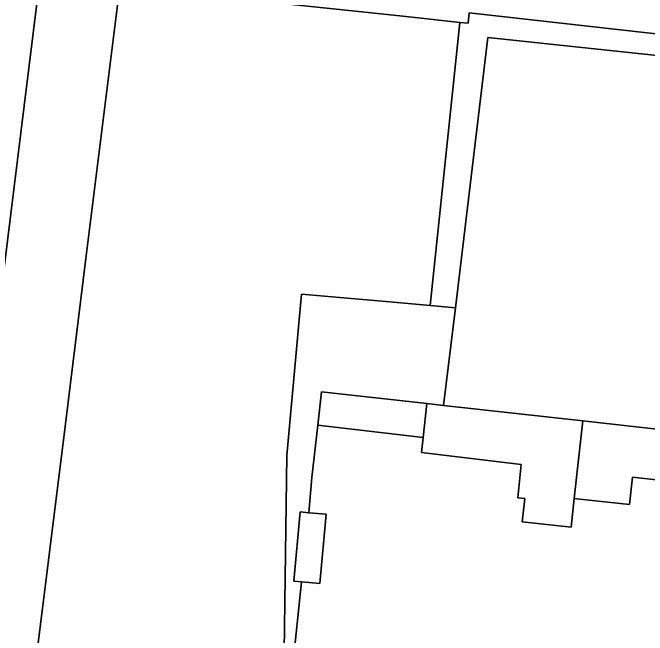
# Model space of a CAD drawing. Extents: x 162510 to 163918, y 388494 to 389774.
# Drawn here: x 162970.81 to 163019.44, y 388570.84 to 388618.55 of the extents above; entities that cross this region are included whole.
import ezdxf

# ---------------------------------------------------------------- set-up
doc = ezdxf.new("R2010")
doc.units = 0
for name, color, linetype in [('IMGEO_Erf', 7, 'Continuous'), ('IMGEO_Groenvoorziening', 7, 'Continuous'), ('IMGEO_Hek', 7, 'Continuous'), ('IMGEO_Loofbos', 7, 'Continuous'), ('IMGEO_Pand', 7, 'Continuous'), ('IMGEO_Voetpad_onverhard', 7, 'Continuous')]:
    doc.layers.add(name, color=color, linetype=linetype)

msp = doc.modelspace()

# ---------------------------------------------------------------- linework, layer by layer
at = {"layer": 'IMGEO_Erf'}
msp.add_lwpolyline([(163022.704, 388582.469), (163018.301, 388582.953), (163018.071, 388580.865), (163014.052, 388581.308), (163013.84, 388581.331), (163013.598, 388579.132), (163009.859, 388579.527), (163010.049, 388581.324), (163009.52, 388581.38), (163009.789, 388583.926), (163002.132, 388584.836), (163002.264, 388586.008), (162994.196, 388586.945), (162993.73, 388582.932), (162993.498, 388580.23), (162994.821, 388580.112), (162994.347, 388574.816), (162992.946, 388574.941), (162992.203, 388567.817)], dxfattribs=at)
at = {"layer": 'IMGEO_Groenvoorziening'}
for points in [[(163005.799, 388618.536), (163005.707, 388617.745), (163005.069, 388617.81), (163002.79, 388596.108), (163004.733, 388595.939), (163007.23, 388616.641), (163090.354, 388607.805), (163079.489, 388585.494), (163075.196, 388575.901), (163075.343, 388575.845), (163090.639, 388608.093), (163092.645, 388608.787)], [(163090.354, 388607.805), (163007.23, 388616.641), (163004.733, 388595.939), (163003.829, 388588.448), (163014.493, 388587.265), (163026.294, 388585.955), (163034.251, 388585.072), (163038.315, 388584.621), (163046.197, 388583.746), (163050.343, 388583.278), (163058.119, 388582.423), (163062.194, 388581.971), (163062.219, 388582.257), (163067.823, 388581.642), (163068.436, 388586.573), (163079.489, 388585.494)], [(162992.946, 388574.941), (162992.355, 388574.994), (162992.829, 388580.29), (162993.498, 388580.23), (162993.73, 388582.932), (162994.196, 388586.945), (162994.478, 388589.486), (163002.555, 388588.59), (163003.829, 388588.448), (163004.733, 388595.939), (163002.79, 388596.108), (163000, 388596.356), (162992.929, 388596.983), (162991.826, 388584.623), (162991.571, 388565.865), (162992.026, 388565.819), (162992.203, 388567.817)]]:
    msp.add_lwpolyline(points, close=True, dxfattribs=at)
at = {"layer": 'IMGEO_Hek'}
for points in [[(163005.069, 388617.81), (163001.65, 388618.175), (163000, 388618.351), (162979.016, 388620.588), (162976.424, 388599.705), (162974.828, 388586.841), (162972.488, 388567.987)], [(163002.79, 388596.108), (163005.069, 388617.81)], [(163004.733, 388595.939), (163003.829, 388588.448)]]:
    msp.add_lwpolyline(points, dxfattribs=at)
at = {"layer": 'IMGEO_Loofbos'}
msp.add_lwpolyline([(163091.77, 388616.973), (163003.364, 388626.902), (163000, 388627.304), (162983.661, 388629.143), (162965.493, 388631.188), (162965.193, 388628.434), (162964.118, 388618.562), (162963.448, 388612.545), (162968.731, 388611.807), (162968.549, 388610.318), (162963.018, 388555.695), (162965.32, 388555.442), (162968.591, 388586.594), (162971.679, 388611.418), (162973.501, 388626.071), (163066.203, 388615.891)], dxfattribs=at)
msp.add_lwpolyline([(162992.929, 388596.983), (163000, 388596.356), (163002.79, 388596.108), (163005.069, 388617.81), (163001.65, 388618.175), (163000, 388618.351), (162979.016, 388620.588), (162976.424, 388599.705), (162974.828, 388586.841), (162972.488, 388567.987), (162985.926, 388566.254), (162985.944, 388566.429), (162991.571, 388565.865), (162991.826, 388584.623)], close=True, dxfattribs=at)
at = {"layer": 'IMGEO_Pand'}
for points in [[(163002.555, 388588.59), (162994.478, 388589.486), (162994.196, 388586.945), (163002.264, 388586.008)], [(163014.493, 388587.265), (163003.829, 388588.448), (163002.555, 388588.59), (163002.264, 388586.008), (163002.132, 388584.836), (163009.789, 388583.926), (163009.52, 388581.38), (163010.049, 388581.324), (163009.859, 388579.527), (163013.598, 388579.132), (163013.84, 388581.331)], [(163025.885, 388582.139), (163026.294, 388585.955), (163014.493, 388587.265), (163013.84, 388581.331), (163014.052, 388581.308), (163018.071, 388580.865), (163018.301, 388582.953), (163022.704, 388582.469), (163022.476, 388580.395), (163022.214, 388578.016), (163025.405, 388577.665)], [(162994.821, 388580.112), (162993.498, 388580.23), (162992.829, 388580.29), (162992.355, 388574.994), (162992.946, 388574.941), (162994.347, 388574.816)]]:
    msp.add_lwpolyline(points, close=True, dxfattribs=at)
at = {"layer": 'IMGEO_Voetpad_onverhard'}
msp.add_lwpolyline([(163066.203, 388615.891), (162973.501, 388626.071), (162971.679, 388611.418), (162968.591, 388586.594), (162965.32, 388555.442), (162970.86, 388554.877), (162972.488, 388567.987), (162974.828, 388586.841), (162976.424, 388599.705), (162979.016, 388620.588), (163000, 388618.351), (163001.65, 388618.175), (163005.069, 388617.81), (163005.707, 388617.745), (163005.799, 388618.536), (163092.645, 388608.787)], dxfattribs=at)

doc.saveas('drawing.dxf')
